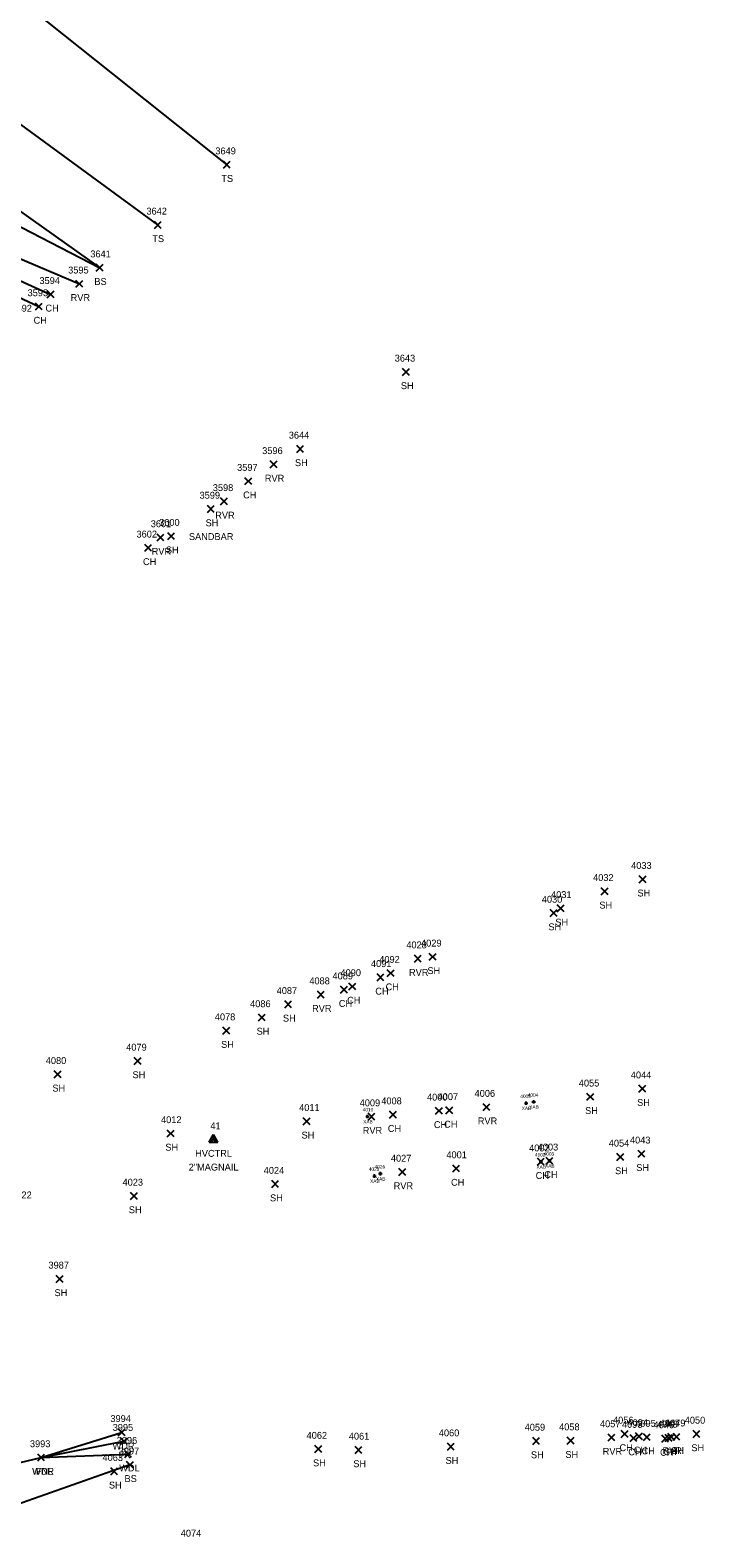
# Model space of a CAD drawing. Extents: x 1601151 to 1602912, y 499508 to 501770.
# Drawn here: x 1601871.2 to 1602067.3, y 500251.7 to 500689.8 of the extents above; entities that cross this region are included whole.
import ezdxf

# ---------------------------------------------------------------- set-up
doc = ezdxf.new("R2010")
doc.units = 0
for name, color, linetype in [('B_A', 7, 'Continuous'), ('B_I', 7, 'Continuous'), ('B_TIC', 7, 'Continuous'), ('C_A', 7, 'Continuous'), ('C_C', 7, 'Continuous'), ('C_I', 7, 'Continuous'), ('CPSM', 7, 'Continuous'), ('L_A', 7, 'Continuous'), ('L_C', 7, 'Continuous'), ('L_I', 7, 'Continuous'), ('L_TIC', 7, 'Continuous'), ('LAWA', 7, 'Continuous'), ('LAWE', 7, 'Continuous'), ('LDEFAULT', 7, 'Continuous'), ('LELB', 7, 'Continuous'), ('LFNC', 7, 'Continuous')]:
    doc.layers.add(name, color=color, linetype=linetype)

msp = doc.modelspace()

# ---------------------------------------------------------------- linework, layer by layer
at = {"layer": 'B_TIC'}
for p, q in [((1602015.38, 500378.02), (1602015.45, 500378.02)), ((1602017.57, 500378.39), (1602017.64, 500378.39)), ((1601969.28, 500374.13), (1601969.35, 500374.13)), ((1602019.65, 500361), (1602019.73, 500361)), ((1602022.16, 500361.27), (1602022.23, 500361.27)), ((1601971.3, 500356.84), (1601971.38, 500356.84)), ((1601973, 500357.54), (1601973.07, 500357.54))]:
    msp.add_line(p, q, dxfattribs=at)
for points in [[(1602014.87, 500378.02), (1602015.87, 500378.02)], [(1602015.37, 500377.52), (1602015.37, 500378.52)], [(1602017.06, 500378.39), (1602018.06, 500378.39)], [(1602017.56, 500377.89), (1602017.56, 500378.89)], [(1601968.77, 500374.13), (1601969.77, 500374.13)], [(1601969.27, 500373.63), (1601969.27, 500374.63)], [(1602019.15, 500361), (1602020.15, 500361)], [(1602019.65, 500360.5), (1602019.65, 500361.5)], [(1602021.65, 500361.27), (1602022.65, 500361.27)], [(1602022.15, 500360.77), (1602022.15, 500361.77)], [(1601970.8, 500356.84), (1601971.8, 500356.84)], [(1601971.3, 500356.34), (1601971.3, 500357.34)], [(1601972.49, 500357.54), (1601973.49, 500357.54)], [(1601972.99, 500357.04), (1601972.99, 500358.04)]]:
    msp.add_lwpolyline(points, dxfattribs=at)
at = {"layer": 'CPSM'}
for p, q in [((1601923.22, 500366.72), (1601924.47, 500368.88)), ((1601925.72, 500366.72), (1601924.47, 500368.88)), ((1601924.47, 500367.44), (1601924.47, 500368.88)), ((1601923.22, 500366.72), (1601924.47, 500367.44)), ((1601923.22, 500366.72), (1601925.72, 500366.72)), ((1601924.47, 500367.44), (1601924.47, 500367.44)), ((1601924.47, 500367.44), (1601925.72, 500366.72))]:
    msp.add_line(p, q, dxfattribs=at)
at = {"layer": 'L_TIC'}
for points in [[(1601927.34, 500649.72), (1601929.34, 500651.72)], [(1601929.34, 500649.72), (1601927.34, 500651.72)], [(1601907.29, 500632.22), (1601909.29, 500634.22)], [(1601909.29, 500632.22), (1601907.29, 500634.22)], [(1601890.41, 500619.78), (1601892.41, 500621.78)], [(1601892.41, 500619.78), (1601890.41, 500621.78)], [(1601876.14, 500612.04), (1601878.14, 500614.04)], [(1601878.14, 500612.04), (1601876.14, 500614.04)], [(1601884.49, 500615.1), (1601886.49, 500617.1)], [(1601886.49, 500615.1), (1601884.49, 500617.1)], [(1601872.7, 500608.5), (1601874.7, 500610.5)], [(1601874.7, 500608.5), (1601872.7, 500610.5)], [(1601979.47, 500589.5), (1601981.47, 500591.5)], [(1601981.47, 500589.5), (1601979.47, 500591.5)], [(1601948.68, 500567.12), (1601950.68, 500569.12)], [(1601950.68, 500567.12), (1601948.68, 500569.12)], [(1601940.95, 500562.62), (1601942.95, 500564.62)], [(1601942.95, 500562.62), (1601940.95, 500564.62)], [(1601933.61, 500557.75), (1601935.61, 500559.75)], [(1601935.61, 500557.75), (1601933.61, 500559.75)], [(1601926.54, 500551.87), (1601928.54, 500553.87)], [(1601928.54, 500551.87), (1601926.54, 500553.87)], [(1601922.7, 500549.66), (1601924.7, 500551.66)], [(1601924.7, 500549.66), (1601922.7, 500551.66)], [(1601904.49, 500538.37), (1601906.49, 500540.37)], [(1601906.49, 500538.37), (1601904.49, 500540.37)], [(1601908.06, 500541.38), (1601910.06, 500543.38)], [(1601910.06, 500541.38), (1601908.06, 500543.38)], [(1601911.16, 500541.77), (1601913.16, 500543.77)], [(1601913.16, 500541.77), (1601911.16, 500543.77)], [(1602048.24, 500442.08), (1602050.24, 500444.08)], [(1602050.24, 500442.08), (1602048.24, 500444.08)], [(1602037.17, 500438.57), (1602039.17, 500440.57)], [(1602039.17, 500438.57), (1602037.17, 500440.57)], [(1602024.39, 500433.62), (1602026.39, 500435.62)], [(1602026.39, 500433.62), (1602024.39, 500435.62)], [(1602022.35, 500432.26), (1602024.35, 500434.26)], [(1602024.35, 500432.26), (1602022.35, 500434.26)], [(1601987.18, 500419.53), (1601989.18, 500421.53)], [(1601989.18, 500419.53), (1601987.18, 500421.53)], [(1601975.01, 500414.8), (1601977.01, 500416.8)], [(1601977.01, 500414.8), (1601975.01, 500416.8)], [(1601982.87, 500419), (1601984.87, 500421)], [(1601984.87, 500419), (1601982.87, 500421)], [(1601963.84, 500410.93), (1601965.84, 500412.93)], [(1601965.84, 500410.93), (1601963.84, 500412.93)], [(1601972.03, 500413.56), (1601974.03, 500415.56)], [(1601974.03, 500413.56), (1601972.03, 500415.56)], [(1601954.68, 500408.55), (1601956.68, 500410.55)], [(1601956.68, 500408.55), (1601954.68, 500410.55)], [(1601961.43, 500409.99), (1601963.43, 500411.99)], [(1601963.43, 500409.99), (1601961.43, 500411.99)], [(1601937.53, 500401.91), (1601939.53, 500403.91)], [(1601939.53, 500401.91), (1601937.53, 500403.91)], [(1601945.18, 500405.72), (1601947.18, 500407.72)], [(1601947.18, 500405.72), (1601945.18, 500407.72)], [(1601927.2, 500398.1), (1601929.2, 500400.1)], [(1601929.2, 500398.1), (1601927.2, 500400.1)], [(1601901.45, 500389.28), (1601903.45, 500391.28)], [(1601903.45, 500389.28), (1601901.45, 500391.28)], [(1601878.16, 500385.4), (1601880.16, 500387.4)], [(1601880.16, 500385.4), (1601878.16, 500387.4)], [(1602048.14, 500381.22), (1602050.14, 500383.22)], [(1602050.14, 500381.22), (1602048.14, 500383.22)], [(1602002.86, 500375.87), (1602004.86, 500377.87)], [(1602004.86, 500375.87), (1602002.86, 500377.87)], [(1602033.02, 500378.86), (1602035.02, 500380.86)], [(1602035.02, 500378.86), (1602033.02, 500380.86)], [(1601950.59, 500371.74), (1601952.59, 500373.74)], [(1601952.59, 500371.74), (1601950.59, 500373.74)], [(1601969.41, 500373.11), (1601971.41, 500375.11)], [(1601971.41, 500373.11), (1601969.41, 500375.11)], [(1601975.68, 500373.67), (1601977.68, 500375.67)], [(1601977.68, 500373.67), (1601975.68, 500375.67)], [(1601989.06, 500374.78), (1601991.06, 500376.78)], [(1601991.06, 500374.78), (1601989.06, 500376.78)], [(1601992.06, 500374.91), (1601994.06, 500376.91)], [(1601994.06, 500374.91), (1601992.06, 500376.91)], [(1601911, 500368.21), (1601913, 500370.21)], [(1601913, 500368.21), (1601911, 500370.21)], [(1602047.9, 500362.3), (1602049.9, 500364.3)], [(1602049.9, 500362.3), (1602047.9, 500364.3)], [(1601994.04, 500358.02), (1601996.04, 500360.02)], [(1601996.04, 500358.02), (1601994.04, 500360.02)], [(1602018.65, 500360), (1602020.65, 500362)], [(1602020.65, 500360), (1602018.65, 500362)], [(1602021.15, 500360.27), (1602023.15, 500362.27)], [(1602023.15, 500360.27), (1602021.15, 500362.27)], [(1602041.74, 500361.39), (1602043.74, 500363.39)], [(1602043.74, 500361.39), (1602041.74, 500363.39)], [(1601941.42, 500353.5), (1601943.42, 500355.5)], [(1601943.42, 500353.5), (1601941.42, 500355.5)], [(1601978.39, 500357.02), (1601980.39, 500359.02)], [(1601980.39, 500357.02), (1601978.39, 500359.02)], [(1601900.37, 500350.05), (1601902.37, 500352.05)], [(1601902.37, 500350.05), (1601900.37, 500352.05)], [(1601878.76, 500325.95), (1601880.76, 500327.95)], [(1601880.76, 500325.95), (1601878.76, 500327.95)], [(1601896.77, 500281.37), (1601898.77, 500283.37)], [(1601898.77, 500281.37), (1601896.77, 500283.37)], [(1602039.18, 500279.86), (1602041.18, 500281.86)], [(1602041.18, 500279.86), (1602039.18, 500281.86)], [(1602043.02, 500280.91), (1602045.02, 500282.91)], [(1602045.02, 500280.91), (1602043.02, 500282.91)], [(1602045.58, 500279.69), (1602047.58, 500281.69)], [(1602047.58, 500279.69), (1602045.58, 500281.69)], [(1602047.18, 500280.21), (1602049.18, 500282.21)], [(1602049.18, 500280.21), (1602047.18, 500282.21)], [(1602049.45, 500279.97), (1602051.45, 500281.97)], [(1602051.45, 500279.97), (1602049.45, 500281.97)], [(1602054.8, 500279.56), (1602056.8, 500281.56)], [(1602056.8, 500279.56), (1602054.8, 500281.56)], [(1602055.8, 500279.75), (1602057.8, 500281.75)], [(1602057.8, 500279.75), (1602055.8, 500281.75)], [(1602056.56, 500280.03), (1602058.56, 500282.03)], [(1602058.56, 500280.03), (1602056.56, 500282.03)], [(1602058.07, 500280.08), (1602060.07, 500282.08)], [(1602060.07, 500280.08), (1602058.07, 500282.08)], [(1602063.91, 500280.9), (1602065.91, 500282.9)], [(1602065.91, 500280.9), (1602063.91, 500282.9)], [(1601897.44, 500278.8), (1601899.44, 500280.8)], [(1601899.44, 500278.8), (1601897.44, 500280.8)], [(1601898.66, 500275.02), (1601900.66, 500277.02)], [(1601900.66, 500275.02), (1601898.66, 500277.02)], [(1601953.93, 500276.5), (1601955.93, 500278.5)], [(1601955.93, 500276.5), (1601953.93, 500278.5)], [(1601965.64, 500276.25), (1601967.64, 500278.25)], [(1601967.64, 500276.25), (1601965.64, 500278.25)], [(1601992.46, 500277.21), (1601994.46, 500279.21)], [(1601994.46, 500277.21), (1601992.46, 500279.21)], [(1602017.28, 500278.85), (1602019.28, 500280.85)], [(1602019.28, 500278.85), (1602017.28, 500280.85)], [(1602027.29, 500278.96), (1602029.29, 500280.96)], [(1602029.29, 500278.96), (1602027.29, 500280.96)], [(1601873.38, 500274.05), (1601875.38, 500276.05)], [(1601875.38, 500274.05), (1601873.38, 500276.05)], [(1601873.38, 500274.05), (1601875.38, 500276.05)], [(1601875.38, 500274.05), (1601873.38, 500276.05)], [(1601873.38, 500274.05), (1601875.38, 500276.05)], [(1601875.38, 500274.05), (1601873.38, 500276.05)], [(1601899.18, 500271.93), (1601901.18, 500273.93)], [(1601901.18, 500271.93), (1601899.18, 500273.93)], [(1601894.59, 500270.05), (1601896.59, 500272.05)], [(1601896.59, 500270.05), (1601894.59, 500272.05)]]:
    msp.add_lwpolyline(points, dxfattribs=at)
at = {"layer": 'LAWA'}
for points in [[(1601803.71, 500682.95), (1601891.41, 500620.78)], [(1601874.38, 500275.05), (1601897.77, 500282.37)], [(1601874.38, 500275.05), (1601899.66, 500276.02)]]:
    msp.add_lwpolyline(points, dxfattribs=at)
at = {"layer": 'LAWE'}
msp.add_lwpolyline([(1601783.77, 500659.22), (1601885.49, 500616.1)], dxfattribs=at)
at = {"layer": 'LDEFAULT'}
for points in [[(1601778.58, 500654.09), (1601873.7, 500609.5)], [(1601779.68, 500657.31), (1601877.14, 500613.04)]]:
    msp.add_lwpolyline(points, dxfattribs=at)
at = {"layer": 'LELB'}
for points in [[(1601558.48, 500782.72), (1601575.06, 500777.59), (1601597.78, 500761.54), (1601614.66, 500759.88), (1601621.4, 500771.94), (1601644.48, 500755.47), (1601669.06, 500742.24), (1601693.91, 500725.52), (1601707.66, 500718.53), (1601722.2, 500709.86), (1601744.29, 500697.94), (1601771.8, 500682.56), (1601891.41, 500620.78)], [(1601833.3, 500726.33), (1601928.34, 500650.72)], [(1601908.29, 500633.22), (1601816.23, 500700.67)], [(1601900.18, 500272.93), (1601865.56, 500260.73)]]:
    msp.add_lwpolyline(points, dxfattribs=at)
at = {"layer": 'LFNC'}
msp.add_lwpolyline([(1601780.88, 500251.71), (1601804.6, 500258.56), (1601847.59, 500269.6), (1601860.43, 500271.75), (1601874.38, 500275.05), (1601898.44, 500279.8)], dxfattribs=at)

# ---------------------------------------------------------------- texts
at = {"layer": 'B_A'}
for p in [(1602016.28, 500376.39), (1601968, 500372.13), (1602014.09, 500376.02), (1602018.37, 500359), (1602020.87, 500359.27), (1601970.02, 500354.84), (1601971.71, 500355.54)]:
    msp.add_text('XAB', height=1, dxfattribs=at).set_placement(p)
at = {"layer": 'B_I'}
for s, p in [('4005', (1602013.66, 500379.52)), ('4004', (1602015.85, 500379.89)), ('4010', (1601967.85, 500375.63)), ('4026', (1601971.3, 500359.04)), ('4002', (1602017.94, 500362.5)), ('4003', (1602020.44, 500362.77)), ('4025', (1601969.63, 500358.34))]:
    msp.add_text(s, height=1, dxfattribs=at).set_placement(p)
at = {"layer": 'C_A'}
msp.add_text('HVCTRL', height=2, dxfattribs=at).set_placement((1601919.16, 500362.44))
at = {"layer": 'C_C'}
msp.add_text('2"MAGNAIL', height=2, dxfattribs=at).set_placement((1601917.27, 500358.44))
at = {"layer": 'C_I'}
msp.add_text('41', height=2, dxfattribs=at).set_placement((1601923.57, 500370.44))
at = {"layer": 'L_A'}
for s, p in [('TS', (1601926.75, 500645.72)), ('TS', (1601906.7, 500628.22)), ('BS', (1601889.85, 500615.78)), ('CH', (1601875.63, 500608.04)), ('RVR', (1601882.95, 500611.1)), ('CH', (1601872.19, 500604.5)), ('SH', (1601978.95, 500585.5)), ('SH', (1601948.17, 500563.12)), ('RVR', (1601939.41, 500558.62)), ('CH', (1601933.1, 500553.75)), ('RVR', (1601924.99, 500547.87)), ('SH', (1601922.18, 500545.66)), ('SH', (1601910.65, 500537.77)), ('CH', (1601903.98, 500534.37)), ('RVR', (1601906.52, 500537.38)), ('SH', (1602047.73, 500438.08)), ('SH', (1602036.66, 500434.57)), ('SH', (1602021.84, 500428.26)), ('SH', (1602023.87, 500429.62)), ('RVR', (1601981.33, 500415)), ('SH', (1601986.67, 500415.53)), ('CH', (1601974.5, 500410.8)), ('CH', (1601960.92, 500405.99)), ('CH', (1601963.33, 500406.93)), ('CH', (1601971.52, 500409.56)), ('SH', (1601944.67, 500401.72)), ('RVR', (1601953.14, 500404.55)), ('SH', (1601937.01, 500397.91)), ('SH', (1601926.69, 500394.1)), ('SH', (1601900.94, 500385.28)), ('SH', (1601877.65, 500381.4)), ('SH', (1602047.63, 500377.22)), ('RVR', (1602001.32, 500371.87)), ('SH', (1602032.51, 500374.86)), ('SH', (1601950.08, 500367.74)), ('RVR', (1601967.87, 500369.11)), ('CH', (1601975.16, 500369.67)), ('CH', (1601988.55, 500370.78)), ('CH', (1601991.54, 500370.91)), ('SH', (1601910.49, 500364.21)), ('SH', (1602047.39, 500358.3)), ('CH', (1601993.53, 500354.02)), ('CH', (1602018.14, 500356)), ('CH', (1602020.64, 500356.27)), ('SH', (1602041.23, 500357.39)), ('SH', (1601940.91, 500349.5)), ('RVR', (1601976.85, 500353.02)), ('SH', (1601899.86, 500346.05)), ('SH', (1601878.25, 500321.95)), ('WDR', (1601895.13, 500277.37)), ('FN', (1601896.92, 500274.8)), ('SH', (1602016.77, 500274.85)), ('SH', (1602026.78, 500274.96)), ('RVR', (1602037.63, 500275.86)), ('CH', (1602042.51, 500276.91)), ('CH', (1602045.07, 500275.69)), ('CH', (1602046.67, 500276.21)), ('CH', (1602048.94, 500275.97)), ('CH', (1602054.29, 500275.56)), ('RVR', (1602055.02, 500276.03)), ('CH', (1602055.29, 500275.75)), ('SH', (1602057.56, 500276.08)), ('SH', (1602063.4, 500276.9)), ('WDL', (1601897.08, 500271.02)), ('SH', (1601953.42, 500272.5)), ('SH', (1601965.13, 500272.25)), ('SH', (1601991.95, 500273.21)), ('WDR', (1601871.74, 500270.05)), ('WDL', (1601871.8, 500270.05)), ('FN', (1601872.86, 500270.05)), ('SH', (1601894.08, 500266.05)), ('BS', (1601898.62, 500267.93))]:
    msp.add_text(s, height=2, dxfattribs=at).set_placement(p)
at = {"layer": 'L_C'}
msp.add_text('SANDBAR', height=2, dxfattribs=at).set_placement((1601917.34, 500541.66))
at = {"layer": 'L_I'}
for s, p in [('3649', (1601925.02, 500653.72)), ('3642', (1601904.98, 500636.22)), ('3641', (1601888.67, 500623.78)), ('3595', (1601882.23, 500619.1)), ('3593', (1601870.44, 500612.5)), ('3594', (1601873.88, 500616.04)), ('3592', (1601865.74, 500608)), ('3643', (1601977.16, 500593.5)), ('3644', (1601946.37, 500571.12)), ('3596', (1601938.64, 500566.62)), ('3597', (1601931.35, 500561.75)), ('3598', (1601924.28, 500555.87)), ('3599', (1601920.43, 500553.66)), ('3602', (1601902.1, 500542.37)), ('3601', (1601906.24, 500545.38)), ('3600', (1601908.69, 500545.77)), ('4033', (1602045.9, 500446.08)), ('4032', (1602034.84, 500442.57)), ('4031', (1602022.61, 500437.62)), ('4030', (1602019.93, 500436.26)), ('4029', (1601984.83, 500423.53)), ('4028', (1601980.54, 500423)), ('4090', (1601961.41, 500414.93)), ('4091', (1601970.26, 500417.56)), ('4092', (1601972.68, 500418.8)), ('4088', (1601952.34, 500412.55)), ('4089', (1601959.08, 500413.99)), ('4087', (1601942.84, 500409.72)), ('4078', (1601924.87, 500402.1)), ('4086', (1601935.13, 500405.91)), ('4079', (1601899.1, 500393.28)), ('4080', (1601875.73, 500389.4)), ('4044', (1602045.8, 500385.22)), ('4006', (1602000.39, 500379.87)), ('4055', (1602030.69, 500382.86)), ('4011', (1601949.38, 500375.74)), ('4009', (1601966.98, 500377.11)), ('4008', (1601973.26, 500377.67)), ('4000', (1601986.55, 500378.78)), ('4007', (1601989.64, 500378.91)), ('4012', (1601909.23, 500372.21)), ('4002', (1602016.23, 500364)), ('4003', (1602018.74, 500364.27)), ('4054', (1602039.4, 500365.39)), ('4043', (1602045.56, 500366.3)), ('4027', (1601976.05, 500361.02)), ('4001', (1601992.19, 500362.02)), ('4023', (1601898.04, 500354.05)), ('4024', (1601939.08, 500357.5)), ('4022', (1601865.69, 500350.35)), ('3987', (1601876.5, 500329.95)), ('3994', (1601894.51, 500285.37)), ('4057', (1602036.84, 500283.86)), ('4056', (1602040.63, 500284.91)), ('4093', (1602043.24, 500283.69)), ('4094', (1602044.84, 500284.21)), ('4095', (1602047.11, 500283.97)), ('4046', (1602052.4, 500283.56)), ('4048', (1602053.46, 500283.75)), ('4047', (1602054.22, 500284.03)), ('4049', (1602055.73, 500284.08)), ('4050', (1602061.48, 500284.9)), ('3995', (1601895.18, 500282.8)), ('3996', (1601896.35, 500279.02)), ('4062', (1601951.55, 500280.5)), ('4061', (1601963.82, 500280.25)), ('4060', (1601989.99, 500281.21)), ('4059', (1602014.94, 500282.85)), ('4058', (1602024.95, 500282.96)), ('3993', (1601871.12, 500278.05)), ('3993', (1601871.12, 500278.05)), ('3993', (1601871.12, 500278.05)), ('3997', (1601896.92, 500275.93)), ('4063', (1601892.21, 500274.05)), ('4074', (1601914.97, 500252.07))]:
    msp.add_text(s, height=2, dxfattribs=at).set_placement(p)

doc.saveas('drawing.dxf')
